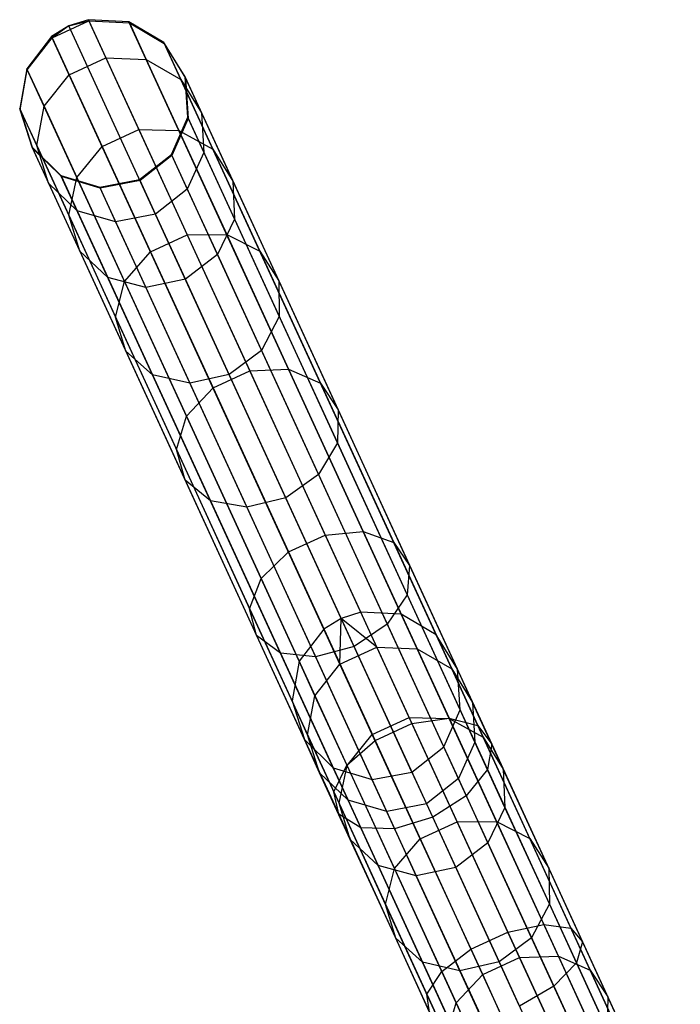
# Model space of a CAD drawing. Extents: x -91 to 91, y -91 to 262.
# Tile 349 of 480: x -39 to -31, y 71 to 83. Entities that reach past the tile are written whole.
import ezdxf

# ---------------------------------------------------------------- set-up
doc = ezdxf.new("R2010")
doc.units = 0
doc.header["$LTSCALE"] = 25.4
doc.layers.get('0').update_dxf_attribs({"linetype": 'CONTINUOUS'})

# ---------------------------------------------------------------- blocks, each defined once
blk = doc.blocks.new('ETE0_STL_1')
at = {"color": 0}
for p, q in [((-38.243, 82.631, 188.346), (-37.808, 82.831, 188.346)), ((-38.243, 82.631, 188.346), (-37.808, 82.831, 188.346)), ((-37.814, 82.844, 191.47), (-38.044, 82.771, 191.473)), ((-37.814, 82.844, 191.47), (-38.044, 82.771, 191.473)), ((-38.044, 82.771, 191.473), (-37.808, 82.831, 188.346)), ((-38.044, 82.771, 191.473), (-37.808, 82.831, 188.346)), ((-34.603, 75.854, 301.47), (-37.814, 82.844, 191.47)), ((-37.336, 82.819, 191.455), (-37.814, 82.844, 191.47)), ((-34.603, 75.854, 301.47), (-37.814, 82.844, 191.47)), ((-37.814, 82.844, 191.47), (-37.808, 82.831, 188.346)), ((-37.814, 82.844, 191.47), (-37.808, 82.831, 188.346)), ((-37.336, 82.819, 191.455), (-37.814, 82.844, 191.47)), ((-37.808, 82.831, 188.346), (-37.608, 82.395, 185.258)), ((-37.808, 82.831, 188.346), (-37.608, 82.395, 185.258)), ((-37.808, 82.831, 188.346), (-37.33, 82.806, 188.363)), ((-37.808, 82.831, 188.346), (-37.33, 82.806, 188.363)), ((-38.044, 82.771, 191.473), (-38.249, 82.644, 191.47)), ((-38.044, 82.771, 191.473), (-38.249, 82.644, 191.47)), ((-38.044, 82.771, 191.473), (-38.243, 82.631, 188.346)), ((-38.044, 82.771, 191.473), (-38.243, 82.631, 188.346)), ((-34.832, 75.781, 301.473), (-38.044, 82.771, 191.473)), ((-34.832, 75.781, 301.473), (-38.044, 82.771, 191.473)), ((-34.125, 75.83, 301.455), (-37.336, 82.819, 191.455)), ((-36.925, 82.576, 191.427), (-37.336, 82.819, 191.455)), ((-34.125, 75.83, 301.455), (-37.336, 82.819, 191.455)), ((-37.336, 82.819, 191.455), (-37.33, 82.806, 188.363)), ((-37.336, 82.819, 191.455), (-37.33, 82.806, 188.363)), ((-36.925, 82.576, 191.427), (-37.336, 82.819, 191.455)), ((-37.33, 82.806, 188.363), (-37.132, 82.375, 185.308)), ((-37.33, 82.806, 188.363), (-37.132, 82.375, 185.308)), ((-37.33, 82.806, 188.363), (-36.919, 82.563, 188.395)), ((-37.33, 82.806, 188.363), (-36.919, 82.563, 188.395)), ((-38.249, 82.644, 191.47), (-38.541, 82.266, 191.455)), ((-38.249, 82.644, 191.47), (-38.541, 82.266, 191.455)), ((-38.535, 82.252, 188.363), (-38.243, 82.631, 188.346)), ((-38.535, 82.252, 188.363), (-38.243, 82.631, 188.346)), ((-35.038, 75.655, 301.47), (-38.249, 82.644, 191.47)), ((-35.038, 75.655, 301.47), (-38.249, 82.644, 191.47)), ((-38.249, 82.644, 191.47), (-38.243, 82.631, 188.346)), ((-38.249, 82.644, 191.47), (-38.243, 82.631, 188.346)), ((-38.243, 82.631, 188.346), (-38.043, 82.195, 185.258)), ((-38.243, 82.631, 188.346), (-38.043, 82.195, 185.258)), ((-33.714, 75.586, 301.427), (-36.925, 82.576, 191.427)), ((-36.675, 82.169, 191.394), (-36.925, 82.576, 191.427)), ((-33.714, 75.586, 301.427), (-36.925, 82.576, 191.427)), ((-36.925, 82.576, 191.427), (-36.919, 82.563, 188.395)), ((-36.925, 82.576, 191.427), (-36.919, 82.563, 188.395)), ((-36.675, 82.169, 191.394), (-36.925, 82.576, 191.427)), ((-36.919, 82.563, 188.395), (-36.725, 82.14, 185.397)), ((-36.919, 82.563, 188.395), (-36.725, 82.14, 185.397)), ((-36.919, 82.563, 188.395), (-36.669, 82.156, 188.432)), ((-36.919, 82.563, 188.395), (-36.669, 82.156, 188.432)), ((-38.043, 82.195, 185.258), (-37.608, 82.395, 185.258)), ((-38.043, 82.195, 185.258), (-37.608, 82.395, 185.258)), ((-37.608, 82.395, 185.258), (-37.218, 81.548, 182.275)), ((-37.608, 82.395, 185.258), (-37.218, 81.548, 182.275)), ((-37.608, 82.395, 185.258), (-37.132, 82.375, 185.308)), ((-37.608, 82.395, 185.258), (-37.132, 82.375, 185.308)), ((-37.132, 82.375, 185.308), (-36.747, 81.537, 182.357)), ((-37.132, 82.375, 185.308), (-36.747, 81.537, 182.357)), ((-37.132, 82.375, 185.308), (-36.725, 82.14, 185.397)), ((-37.132, 82.375, 185.308), (-36.725, 82.14, 185.397)), ((-38.541, 82.266, 191.455), (-38.624, 81.795, 191.427)), ((-38.541, 82.266, 191.455), (-38.624, 81.795, 191.427)), ((-38.618, 81.782, 188.395), (-38.535, 82.252, 188.363)), ((-38.618, 81.782, 188.395), (-38.535, 82.252, 188.363)), ((-35.33, 75.276, 301.455), (-38.541, 82.266, 191.455)), ((-35.33, 75.276, 301.455), (-38.541, 82.266, 191.455)), ((-38.541, 82.266, 191.455), (-38.535, 82.252, 188.363)), ((-38.541, 82.266, 191.455), (-38.535, 82.252, 188.363)), ((-38.535, 82.252, 188.363), (-38.337, 81.822, 185.308)), ((-38.535, 82.252, 188.363), (-38.337, 81.822, 185.308)), ((-38.337, 81.822, 185.308), (-38.043, 82.195, 185.258)), ((-38.337, 81.822, 185.308), (-38.043, 82.195, 185.258)), ((-38.043, 82.195, 185.258), (-37.653, 81.348, 182.275)), ((-38.043, 82.195, 185.258), (-37.653, 81.348, 182.275)), ((-36.725, 82.14, 185.397), (-36.347, 81.318, 182.503)), ((-36.725, 82.14, 185.397), (-36.347, 81.318, 182.503)), ((-36.725, 82.14, 185.397), (-36.479, 81.744, 185.505)), ((-36.725, 82.14, 185.397), (-36.479, 81.744, 185.505)), ((-33.464, 75.18, 301.394), (-36.675, 82.169, 191.394)), ((-36.643, 81.693, 191.363), (-36.675, 82.169, 191.394)), ((-33.464, 75.18, 301.394), (-36.675, 82.169, 191.394)), ((-36.675, 82.169, 191.394), (-36.669, 82.156, 188.432)), ((-36.675, 82.169, 191.394), (-36.669, 82.156, 188.432)), ((-36.643, 81.693, 191.363), (-36.675, 82.169, 191.394)), ((-36.669, 82.156, 188.432), (-36.479, 81.744, 185.505)), ((-36.669, 82.156, 188.432), (-36.479, 81.744, 185.505)), ((-36.669, 82.156, 188.432), (-36.637, 81.68, 188.468)), ((-36.669, 82.156, 188.432), (-36.637, 81.68, 188.468)), ((-35.413, 74.806, 301.427), (-38.624, 81.795, 191.427)), ((-38.624, 81.795, 191.427), (-38.479, 81.34, 191.394)), ((-35.413, 74.806, 301.427), (-38.624, 81.795, 191.427)), ((-38.624, 81.795, 191.427), (-38.479, 81.34, 191.394)), ((-38.624, 81.795, 191.427), (-38.618, 81.782, 188.395)), ((-38.624, 81.795, 191.427), (-38.618, 81.782, 188.395)), ((-38.473, 81.328, 188.432), (-38.618, 81.782, 188.395)), ((-38.618, 81.782, 188.395), (-38.424, 81.36, 185.397)), ((-38.618, 81.782, 188.395), (-38.424, 81.36, 185.397)), ((-38.473, 81.328, 188.432), (-38.618, 81.782, 188.395)), ((-38.424, 81.36, 185.397), (-38.337, 81.822, 185.308)), ((-38.424, 81.36, 185.397), (-38.337, 81.822, 185.308)), ((-38.337, 81.822, 185.308), (-37.952, 80.983, 182.357)), ((-38.337, 81.822, 185.308), (-37.952, 80.983, 182.357)), ((-36.836, 81.255, 191.341), (-36.643, 81.693, 191.363)), ((-36.836, 81.255, 191.341), (-36.643, 81.693, 191.363)), ((-36.637, 81.68, 188.468), (-36.83, 81.243, 188.493)), ((-36.637, 81.68, 188.468), (-36.83, 81.243, 188.493)), ((-33.431, 74.703, 301.363), (-36.643, 81.693, 191.363)), ((-33.431, 74.703, 301.363), (-36.643, 81.693, 191.363)), ((-36.643, 81.693, 191.363), (-36.637, 81.68, 188.468)), ((-36.643, 81.693, 191.363), (-36.637, 81.68, 188.468)), ((-36.637, 81.68, 188.468), (-36.452, 81.277, 185.606)), ((-36.637, 81.68, 188.468), (-36.452, 81.277, 185.606)), ((-36.479, 81.744, 185.505), (-36.11, 80.94, 182.678)), ((-36.479, 81.744, 185.505), (-36.11, 80.94, 182.678)), ((-36.479, 81.744, 185.505), (-36.452, 81.277, 185.606)), ((-36.479, 81.744, 185.505), (-36.452, 81.277, 185.606)), ((-37.653, 81.348, 182.275), (-37.218, 81.548, 182.275)), ((-37.653, 81.348, 182.275), (-37.218, 81.548, 182.275)), ((-37.218, 81.548, 182.275), (-36.648, 80.307, 179.465)), ((-37.218, 81.548, 182.275), (-36.648, 80.307, 179.465)), ((-37.218, 81.548, 182.275), (-36.747, 81.537, 182.357)), ((-37.218, 81.548, 182.275), (-36.747, 81.537, 182.357)), ((-36.747, 81.537, 182.357), (-36.183, 80.309, 179.576)), ((-36.747, 81.537, 182.357), (-36.183, 80.309, 179.576)), ((-36.747, 81.537, 182.357), (-36.347, 81.318, 182.503)), ((-36.747, 81.537, 182.357), (-36.347, 81.318, 182.503)), ((-35.268, 74.351, 301.394), (-38.479, 81.34, 191.394)), ((-38.479, 81.34, 191.394), (-38.138, 81.006, 191.363)), ((-35.268, 74.351, 301.394), (-38.479, 81.34, 191.394)), ((-38.479, 81.34, 191.394), (-38.138, 81.006, 191.363)), ((-38.479, 81.34, 191.394), (-38.473, 81.328, 188.432)), ((-38.479, 81.34, 191.394), (-38.473, 81.328, 188.432)), ((-38.133, 80.993, 188.468), (-38.473, 81.328, 188.432)), ((-38.473, 81.328, 188.432), (-38.283, 80.915, 185.505)), ((-38.473, 81.328, 188.432), (-38.283, 80.915, 185.505)), ((-38.133, 80.993, 188.468), (-38.473, 81.328, 188.432)), ((-38.283, 80.915, 185.505), (-38.424, 81.36, 185.397)), ((-38.424, 81.36, 185.397), (-38.046, 80.537, 182.503)), ((-38.424, 81.36, 185.397), (-38.046, 80.537, 182.503)), ((-38.283, 80.915, 185.505), (-38.424, 81.36, 185.397)), ((-37.952, 80.983, 182.357), (-37.653, 81.348, 182.275)), ((-37.952, 80.983, 182.357), (-37.653, 81.348, 182.275)), ((-37.653, 81.348, 182.275), (-37.083, 80.107, 179.465)), ((-37.653, 81.348, 182.275), (-37.083, 80.107, 179.465)), ((-36.347, 81.318, 182.503), (-35.794, 80.113, 179.774)), ((-36.347, 81.318, 182.503), (-35.794, 80.113, 179.774)), ((-36.347, 81.318, 182.503), (-36.11, 80.94, 182.678)), ((-36.347, 81.318, 182.503), (-36.11, 80.94, 182.678)), ((-37.211, 80.958, 191.333), (-36.836, 81.255, 191.341)), ((-37.211, 80.958, 191.333), (-36.836, 81.255, 191.341)), ((-36.83, 81.243, 188.493), (-37.205, 80.945, 188.502)), ((-36.83, 81.243, 188.493), (-37.205, 80.945, 188.502)), ((-33.625, 74.266, 301.341), (-36.836, 81.255, 191.341)), ((-33.625, 74.266, 301.341), (-36.836, 81.255, 191.341)), ((-36.836, 81.255, 191.341), (-36.83, 81.243, 188.493)), ((-36.836, 81.255, 191.341), (-36.83, 81.243, 188.493)), ((-36.83, 81.243, 188.493), (-36.648, 80.846, 185.678)), ((-36.83, 81.243, 188.493), (-36.648, 80.846, 185.678)), ((-36.452, 81.277, 185.606), (-36.648, 80.846, 185.678)), ((-36.452, 81.277, 185.606), (-36.648, 80.846, 185.678)), ((-36.452, 81.277, 185.606), (-36.091, 80.492, 182.843)), ((-36.452, 81.277, 185.606), (-36.091, 80.492, 182.843)), ((-34.927, 74.016, 301.363), (-38.138, 81.006, 191.363)), ((-38.138, 81.006, 191.363), (-37.681, 80.867, 191.341)), ((-34.927, 74.016, 301.363), (-38.138, 81.006, 191.363)), ((-38.138, 81.006, 191.363), (-37.681, 80.867, 191.341)), ((-38.138, 81.006, 191.363), (-38.133, 80.993, 188.468)), ((-38.138, 81.006, 191.363), (-38.133, 80.993, 188.468)), ((-37.675, 80.855, 188.493), (-38.133, 80.993, 188.468)), ((-38.133, 80.993, 188.468), (-37.947, 80.59, 185.606)), ((-38.133, 80.993, 188.468), (-37.947, 80.59, 185.606)), ((-37.675, 80.855, 188.493), (-38.133, 80.993, 188.468)), ((-38.046, 80.537, 182.503), (-37.952, 80.983, 182.357)), ((-38.046, 80.537, 182.503), (-37.952, 80.983, 182.357)), ((-37.952, 80.983, 182.357), (-37.388, 79.756, 179.576)), ((-37.952, 80.983, 182.357), (-37.388, 79.756, 179.576)), ((-37.947, 80.59, 185.606), (-38.283, 80.915, 185.505)), ((-38.283, 80.915, 185.505), (-37.914, 80.112, 182.678)), ((-38.283, 80.915, 185.505), (-37.914, 80.112, 182.678)), ((-37.947, 80.59, 185.606), (-38.283, 80.915, 185.505)), ((-37.681, 80.867, 191.341), (-37.211, 80.958, 191.333)), ((-37.681, 80.867, 191.341), (-37.211, 80.958, 191.333)), ((-34.469, 73.878, 301.341), (-37.681, 80.867, 191.341)), ((-34.469, 73.878, 301.341), (-37.681, 80.867, 191.341)), ((-37.681, 80.867, 191.341), (-37.675, 80.855, 188.493)), ((-37.681, 80.867, 191.341), (-37.675, 80.855, 188.493)), ((-37.205, 80.945, 188.502), (-37.675, 80.855, 188.493)), ((-37.205, 80.945, 188.502), (-37.675, 80.855, 188.493)), ((-37.675, 80.855, 188.493), (-37.493, 80.458, 185.678)), ((-37.675, 80.855, 188.493), (-37.493, 80.458, 185.678)), ((-33.999, 73.968, 301.333), (-37.211, 80.958, 191.333)), ((-33.999, 73.968, 301.333), (-37.211, 80.958, 191.333)), ((-37.211, 80.958, 191.333), (-37.205, 80.945, 188.502)), ((-37.211, 80.958, 191.333), (-37.205, 80.945, 188.502)), ((-37.024, 80.551, 185.704), (-37.205, 80.945, 188.502)), ((-37.024, 80.551, 185.704), (-37.205, 80.945, 188.502)), ((-36.11, 80.94, 182.678), (-35.57, 79.764, 180.013)), ((-36.11, 80.94, 182.678), (-35.57, 79.764, 180.013)), ((-36.11, 80.94, 182.678), (-36.091, 80.492, 182.843)), ((-36.11, 80.94, 182.678), (-36.091, 80.492, 182.843)), ((-36.648, 80.846, 185.678), (-37.024, 80.551, 185.704)), ((-36.648, 80.846, 185.678), (-37.024, 80.551, 185.704)), ((-36.648, 80.846, 185.678), (-36.293, 80.074, 182.96)), ((-36.648, 80.846, 185.678), (-36.293, 80.074, 182.96)), ((-37.914, 80.112, 182.678), (-38.046, 80.537, 182.503)), ((-38.046, 80.537, 182.503), (-37.493, 79.333, 179.774)), ((-38.046, 80.537, 182.503), (-37.493, 79.333, 179.774)), ((-37.914, 80.112, 182.678), (-38.046, 80.537, 182.503)), ((-37.493, 80.458, 185.678), (-37.947, 80.59, 185.606)), ((-37.947, 80.59, 185.606), (-37.587, 79.804, 182.843)), ((-37.947, 80.59, 185.606), (-37.587, 79.804, 182.843)), ((-37.493, 80.458, 185.678), (-37.947, 80.59, 185.606)), ((-37.024, 80.551, 185.704), (-37.493, 80.458, 185.678)), ((-37.024, 80.551, 185.704), (-37.493, 80.458, 185.678)), ((-36.671, 79.783, 183.002), (-37.024, 80.551, 185.704)), ((-36.671, 79.783, 183.002), (-37.024, 80.551, 185.704)), ((-37.493, 80.458, 185.678), (-37.138, 79.686, 182.96)), ((-37.493, 80.458, 185.678), (-37.138, 79.686, 182.96)), ((-36.091, 80.492, 182.843), (-36.293, 80.074, 182.96)), ((-36.091, 80.492, 182.843), (-36.293, 80.074, 182.96)), ((-36.091, 80.492, 182.843), (-35.563, 79.342, 180.238)), ((-36.091, 80.492, 182.843), (-35.563, 79.342, 180.238)), ((-37.083, 80.107, 179.465), (-36.648, 80.307, 179.465)), ((-37.083, 80.107, 179.465), (-36.648, 80.307, 179.465)), ((-36.648, 80.307, 179.465), (-36.183, 80.309, 179.576)), ((-36.648, 80.307, 179.465), (-36.183, 80.309, 179.576)), ((-36.648, 80.307, 179.465), (-35.91, 78.701, 176.888)), ((-36.648, 80.307, 179.465), (-35.91, 78.701, 176.888)), ((-36.183, 80.309, 179.576), (-35.453, 78.72, 177.027)), ((-36.183, 80.309, 179.576), (-35.453, 78.72, 177.027)), ((-36.183, 80.309, 179.576), (-35.794, 80.113, 179.774)), ((-36.183, 80.309, 179.576), (-35.794, 80.113, 179.774)), ((-37.587, 79.804, 182.843), (-37.914, 80.112, 182.678)), ((-37.914, 80.112, 182.678), (-37.374, 78.935, 180.013)), ((-37.914, 80.112, 182.678), (-37.374, 78.935, 180.013)), ((-37.587, 79.804, 182.843), (-37.914, 80.112, 182.678)), ((-37.388, 79.756, 179.576), (-37.083, 80.107, 179.465)), ((-37.388, 79.756, 179.576), (-37.083, 80.107, 179.465)), ((-37.083, 80.107, 179.465), (-36.345, 78.501, 176.888)), ((-37.083, 80.107, 179.465), (-36.345, 78.501, 176.888)), ((-36.293, 80.074, 182.96), (-36.671, 79.783, 183.002)), ((-36.293, 80.074, 182.96), (-36.671, 79.783, 183.002)), ((-36.293, 80.074, 182.96), (-35.774, 78.943, 180.398)), ((-36.293, 80.074, 182.96), (-35.774, 78.943, 180.398)), ((-35.794, 80.113, 179.774), (-35.078, 78.554, 177.273)), ((-35.794, 80.113, 179.774), (-35.078, 78.554, 177.273)), ((-35.794, 80.113, 179.774), (-35.57, 79.764, 180.013)), ((-35.794, 80.113, 179.774), (-35.57, 79.764, 180.013)), ((-37.138, 79.686, 182.96), (-37.587, 79.804, 182.843)), ((-37.587, 79.804, 182.843), (-37.058, 78.655, 180.238)), ((-37.587, 79.804, 182.843), (-37.058, 78.655, 180.238)), ((-37.138, 79.686, 182.96), (-37.587, 79.804, 182.843)), ((-37.493, 79.333, 179.774), (-37.388, 79.756, 179.576)), ((-37.493, 79.333, 179.774), (-37.388, 79.756, 179.576)), ((-37.388, 79.756, 179.576), (-36.658, 78.166, 177.027)), ((-37.388, 79.756, 179.576), (-36.658, 78.166, 177.027)), ((-36.671, 79.783, 183.002), (-37.138, 79.686, 182.96)), ((-36.671, 79.783, 183.002), (-37.138, 79.686, 182.96)), ((-36.155, 78.659, 180.455), (-36.671, 79.783, 183.002)), ((-36.155, 78.659, 180.455), (-36.671, 79.783, 183.002)), ((-35.57, 79.764, 180.013), (-34.87, 78.241, 177.571)), ((-35.57, 79.764, 180.013), (-34.87, 78.241, 177.571)), ((-35.57, 79.764, 180.013), (-35.563, 79.342, 180.238)), ((-35.57, 79.764, 180.013), (-35.563, 79.342, 180.238)), ((-37.138, 79.686, 182.96), (-36.618, 78.555, 180.398)), ((-37.138, 79.686, 182.96), (-36.618, 78.555, 180.398)), ((-35.563, 79.342, 180.238), (-35.774, 78.943, 180.398)), ((-35.563, 79.342, 180.238), (-35.774, 78.943, 180.398)), ((-35.563, 79.342, 180.238), (-34.879, 77.853, 177.851)), ((-35.563, 79.342, 180.238), (-34.879, 77.853, 177.851)), ((-37.374, 78.935, 180.013), (-37.493, 79.333, 179.774)), ((-37.493, 79.333, 179.774), (-36.777, 77.774, 177.273)), ((-37.493, 79.333, 179.774), (-36.777, 77.774, 177.273)), ((-37.374, 78.935, 180.013), (-37.493, 79.333, 179.774)), ((-37.058, 78.655, 180.238), (-37.374, 78.935, 180.013)), ((-37.374, 78.935, 180.013), (-36.674, 77.413, 177.571)), ((-37.374, 78.935, 180.013), (-36.674, 77.413, 177.571)), ((-37.058, 78.655, 180.238), (-37.374, 78.935, 180.013)), ((-35.774, 78.943, 180.398), (-36.155, 78.659, 180.455)), ((-35.774, 78.943, 180.398), (-36.155, 78.659, 180.455)), ((-35.774, 78.943, 180.398), (-35.101, 77.479, 178.049)), ((-35.774, 78.943, 180.398), (-35.101, 77.479, 178.049)), ((-36.618, 78.555, 180.398), (-37.058, 78.655, 180.238)), ((-37.058, 78.655, 180.238), (-36.374, 77.166, 177.851)), ((-37.058, 78.655, 180.238), (-36.374, 77.166, 177.851)), ((-36.618, 78.555, 180.398), (-37.058, 78.655, 180.238)), ((-36.155, 78.659, 180.455), (-36.618, 78.555, 180.398)), ((-36.155, 78.659, 180.455), (-36.618, 78.555, 180.398)), ((-36.345, 78.501, 176.888), (-35.91, 78.701, 176.888)), ((-36.345, 78.501, 176.888), (-35.91, 78.701, 176.888)), ((-35.486, 77.204, 178.121), (-36.155, 78.659, 180.455)), ((-35.486, 77.204, 178.121), (-36.155, 78.659, 180.455)), ((-35.91, 78.701, 176.888), (-35.453, 78.72, 177.027)), ((-35.91, 78.701, 176.888), (-35.453, 78.72, 177.027)), ((-35.91, 78.701, 176.888), (-35.021, 76.764, 174.603)), ((-35.91, 78.701, 176.888), (-35.021, 76.764, 174.603)), ((-35.453, 78.72, 177.027), (-34.573, 76.804, 174.766)), ((-35.453, 78.72, 177.027), (-34.573, 76.804, 174.766)), ((-35.453, 78.72, 177.027), (-35.078, 78.554, 177.273)), ((-35.453, 78.72, 177.027), (-35.078, 78.554, 177.273)), ((-36.618, 78.555, 180.398), (-35.946, 77.091, 178.049)), ((-36.618, 78.555, 180.398), (-35.946, 77.091, 178.049)), ((-35.078, 78.554, 177.273), (-34.214, 76.675, 175.055)), ((-35.078, 78.554, 177.273), (-34.214, 76.675, 175.055)), ((-35.078, 78.554, 177.273), (-34.87, 78.241, 177.571)), ((-35.078, 78.554, 177.273), (-34.87, 78.241, 177.571)), ((-36.658, 78.166, 177.027), (-36.345, 78.501, 176.888)), ((-36.658, 78.166, 177.027), (-36.345, 78.501, 176.888)), ((-36.345, 78.501, 176.888), (-35.456, 76.564, 174.603)), ((-36.345, 78.501, 176.888), (-35.456, 76.564, 174.603)), ((-34.87, 78.241, 177.571), (-34.879, 77.853, 177.851)), ((-34.87, 78.241, 177.571), (-34.879, 77.853, 177.851)), ((-34.87, 78.241, 177.571), (-34.027, 76.406, 175.404)), ((-34.87, 78.241, 177.571), (-34.027, 76.406, 175.404)), ((-36.777, 77.774, 177.273), (-36.658, 78.166, 177.027)), ((-36.777, 77.774, 177.273), (-36.658, 78.166, 177.027)), ((-36.658, 78.166, 177.027), (-35.778, 76.25, 174.766)), ((-36.658, 78.166, 177.027), (-35.778, 76.25, 174.766)), ((-34.879, 77.853, 177.851), (-35.101, 77.479, 178.049)), ((-34.879, 77.853, 177.851), (-35.101, 77.479, 178.049)), ((-34.879, 77.853, 177.851), (-34.054, 76.059, 175.733)), ((-34.879, 77.853, 177.851), (-34.054, 76.059, 175.733)), ((-36.674, 77.413, 177.571), (-36.777, 77.774, 177.273)), ((-36.777, 77.774, 177.273), (-35.913, 75.894, 175.055)), ((-36.777, 77.774, 177.273), (-35.913, 75.894, 175.055)), ((-36.674, 77.413, 177.571), (-36.777, 77.774, 177.273)), ((-36.374, 77.166, 177.851), (-36.674, 77.413, 177.571)), ((-36.674, 77.413, 177.571), (-35.831, 75.577, 175.404)), ((-36.674, 77.413, 177.571), (-35.831, 75.577, 175.404)), ((-36.374, 77.166, 177.851), (-36.674, 77.413, 177.571)), ((-35.101, 77.479, 178.049), (-35.486, 77.204, 178.121)), ((-35.101, 77.479, 178.049), (-35.486, 77.204, 178.121)), ((-35.101, 77.479, 178.049), (-34.29, 75.714, 175.966)), ((-35.101, 77.479, 178.049), (-34.29, 75.714, 175.966)), ((-35.946, 77.091, 178.049), (-36.374, 77.166, 177.851)), ((-36.374, 77.166, 177.851), (-35.55, 75.372, 175.733)), ((-36.374, 77.166, 177.851), (-35.55, 75.372, 175.733)), ((-35.946, 77.091, 178.049), (-36.374, 77.166, 177.851)), ((-35.486, 77.204, 178.121), (-35.946, 77.091, 178.049)), ((-35.486, 77.204, 178.121), (-35.946, 77.091, 178.049)), ((-34.68, 75.449, 176.05), (-35.486, 77.204, 178.121)), ((-34.68, 75.449, 176.05), (-35.486, 77.204, 178.121)), ((-35.946, 77.091, 178.049), (-35.135, 75.326, 175.966)), ((-35.946, 77.091, 178.049), (-35.135, 75.326, 175.966)), ((-35.021, 76.764, 174.603), (-34.573, 76.804, 174.766)), ((-35.021, 76.764, 174.603), (-34.573, 76.804, 174.766)), ((-34.573, 76.804, 174.766), (-33.562, 74.604, 172.843)), ((-34.573, 76.804, 174.766), (-33.562, 74.604, 172.843)), ((-34.573, 76.804, 174.766), (-34.214, 76.675, 175.055)), ((-34.573, 76.804, 174.766), (-34.214, 76.675, 175.055)), ((-35.456, 76.564, 174.603), (-35.021, 76.764, 174.603)), ((-35.456, 76.564, 174.603), (-35.021, 76.764, 174.603)), ((-35.021, 76.764, 174.603), (-33.999, 74.541, 172.659)), ((-35.021, 76.764, 174.603), (-33.999, 74.541, 172.659)), ((-34.214, 76.675, 175.055), (-33.222, 74.516, 173.169)), ((-34.214, 76.675, 175.055), (-33.222, 74.516, 173.169)), ((-34.214, 76.675, 175.055), (-34.027, 76.406, 175.404)), ((-34.214, 76.675, 175.055), (-34.027, 76.406, 175.404)), ((-35.778, 76.25, 174.766), (-35.456, 76.564, 174.603)), ((-35.778, 76.25, 174.766), (-35.456, 76.564, 174.603)), ((-35.456, 76.564, 174.603), (-34.434, 74.341, 172.659)), ((-35.456, 76.564, 174.603), (-34.434, 74.341, 172.659)), ((-34.027, 76.406, 175.404), (-34.054, 76.059, 175.733)), ((-34.027, 76.406, 175.404), (-34.054, 76.059, 175.733)), ((-34.027, 76.406, 175.404), (-33.059, 74.298, 173.562)), ((-34.027, 76.406, 175.404), (-33.059, 74.298, 173.562)), ((-35.913, 75.894, 175.055), (-35.778, 76.25, 174.766)), ((-35.913, 75.894, 175.055), (-35.778, 76.25, 174.766)), ((-35.778, 76.25, 174.766), (-34.767, 74.05, 172.843)), ((-35.778, 76.25, 174.766), (-34.767, 74.05, 172.843)), ((-34.054, 76.059, 175.733), (-34.29, 75.714, 175.966)), ((-34.054, 76.059, 175.733), (-34.29, 75.714, 175.966)), ((-34.054, 76.059, 175.733), (-33.108, 73.998, 173.932)), ((-34.054, 76.059, 175.733), (-33.108, 73.998, 173.932)), ((-35.831, 75.577, 175.404), (-35.913, 75.894, 175.055)), ((-35.913, 75.894, 175.055), (-34.922, 73.736, 173.169)), ((-35.913, 75.894, 175.055), (-34.922, 73.736, 173.169)), ((-35.831, 75.577, 175.404), (-35.913, 75.894, 175.055)), ((-34.832, 75.781, 301.473), (-35.038, 75.655, 301.47)), ((-34.832, 75.781, 301.473), (-35.038, 75.655, 301.47)), ((-34.848, 75.242, 304.582), (-34.832, 75.781, 301.473)), ((-34.848, 75.242, 304.582), (-34.832, 75.781, 301.473)), ((-34.603, 75.854, 301.47), (-34.832, 75.781, 301.473)), ((-34.603, 75.854, 301.47), (-34.832, 75.781, 301.473)), ((-34.413, 75.442, 304.582), (-34.832, 75.781, 301.473)), ((-34.413, 75.442, 304.582), (-34.832, 75.781, 301.473)), ((-34.413, 75.442, 304.582), (-34.603, 75.854, 301.47)), ((-34.413, 75.442, 304.582), (-34.603, 75.854, 301.47)), ((-34.125, 75.83, 301.455), (-34.603, 75.854, 301.47)), ((-34.125, 75.83, 301.455), (-34.603, 75.854, 301.47)), ((-33.938, 75.422, 304.534), (-34.125, 75.83, 301.455)), ((-33.938, 75.422, 304.534), (-34.125, 75.83, 301.455)), ((-33.714, 75.586, 301.427), (-34.125, 75.83, 301.455)), ((-33.714, 75.586, 301.427), (-34.125, 75.83, 301.455)), ((-35.038, 75.655, 301.47), (-35.33, 75.276, 301.455)), ((-35.038, 75.655, 301.47), (-35.33, 75.276, 301.455)), ((-34.848, 75.242, 304.582), (-35.038, 75.655, 301.47)), ((-34.848, 75.242, 304.582), (-35.038, 75.655, 301.47)), ((-34.29, 75.714, 175.966), (-34.68, 75.449, 176.05)), ((-34.29, 75.714, 175.966), (-34.68, 75.449, 176.05)), ((-34.29, 75.714, 175.966), (-33.359, 73.687, 174.195)), ((-34.29, 75.714, 175.966), (-33.359, 73.687, 174.195)), ((-35.55, 75.372, 175.733), (-35.831, 75.577, 175.404)), ((-35.831, 75.577, 175.404), (-34.863, 73.469, 173.562)), ((-35.831, 75.577, 175.404), (-34.863, 73.469, 173.562)), ((-35.55, 75.372, 175.733), (-35.831, 75.577, 175.404)), ((-33.53, 75.186, 304.448), (-33.714, 75.586, 301.427)), ((-33.53, 75.186, 304.448), (-33.714, 75.586, 301.427)), ((-33.464, 75.18, 301.394), (-33.714, 75.586, 301.427)), ((-33.464, 75.18, 301.394), (-33.714, 75.586, 301.427)), ((-34.68, 75.449, 176.05), (-35.135, 75.326, 175.966)), ((-34.68, 75.449, 176.05), (-35.135, 75.326, 175.966)), ((-34.848, 75.242, 304.582), (-34.413, 75.442, 304.582)), ((-34.848, 75.242, 304.582), (-34.413, 75.442, 304.582)), ((-33.754, 73.434, 174.29), (-34.68, 75.449, 176.05)), ((-33.754, 73.434, 174.29), (-34.68, 75.449, 176.05)), ((-34.413, 75.442, 304.582), (-33.938, 75.422, 304.534)), ((-34.032, 74.611, 307.591), (-34.413, 75.442, 304.582)), ((-34.032, 74.611, 307.591), (-34.413, 75.442, 304.582)), ((-34.413, 75.442, 304.582), (-33.938, 75.422, 304.534)), ((-33.938, 75.422, 304.534), (-33.53, 75.186, 304.448)), ((-33.56, 74.6, 307.511), (-33.938, 75.422, 304.534)), ((-33.56, 74.6, 307.511), (-33.938, 75.422, 304.534)), ((-33.938, 75.422, 304.534), (-33.53, 75.186, 304.448)), ((-35.135, 75.326, 175.966), (-35.55, 75.372, 175.733)), ((-35.55, 75.372, 175.733), (-34.603, 73.311, 173.932)), ((-35.55, 75.372, 175.733), (-34.603, 73.311, 173.932)), ((-35.135, 75.326, 175.966), (-35.55, 75.372, 175.733)), ((-35.33, 75.276, 301.455), (-35.413, 74.806, 301.427)), ((-35.33, 75.276, 301.455), (-35.413, 74.806, 301.427)), ((-35.143, 74.868, 304.534), (-35.33, 75.276, 301.455)), ((-35.143, 74.868, 304.534), (-35.33, 75.276, 301.455)), ((-35.135, 75.326, 175.966), (-34.203, 73.299, 174.195)), ((-35.135, 75.326, 175.966), (-34.203, 73.299, 174.195)), ((-35.143, 74.868, 304.534), (-34.848, 75.242, 304.582)), ((-35.143, 74.868, 304.534), (-34.848, 75.242, 304.582)), ((-34.467, 74.411, 307.591), (-34.848, 75.242, 304.582)), ((-34.467, 74.411, 307.591), (-34.848, 75.242, 304.582)), ((-33.53, 75.186, 304.448), (-33.284, 74.789, 304.344)), ((-33.16, 74.38, 307.368), (-33.53, 75.186, 304.448)), ((-33.16, 74.38, 307.368), (-33.53, 75.186, 304.448)), ((-33.53, 75.186, 304.448), (-33.284, 74.789, 304.344)), ((-33.284, 74.789, 304.344), (-33.464, 75.18, 301.394)), ((-33.284, 74.789, 304.344), (-33.464, 75.18, 301.394)), ((-33.431, 74.703, 301.363), (-33.464, 75.18, 301.394)), ((-33.431, 74.703, 301.363), (-33.464, 75.18, 301.394)), ((-35.229, 74.405, 304.448), (-35.143, 74.868, 304.534)), ((-35.229, 74.405, 304.448), (-35.143, 74.868, 304.534)), ((-34.765, 74.046, 307.511), (-35.143, 74.868, 304.534)), ((-34.765, 74.046, 307.511), (-35.143, 74.868, 304.534)), ((-35.229, 74.405, 304.448), (-35.413, 74.806, 301.427)), ((-35.413, 74.806, 301.427), (-35.268, 74.351, 301.394)), ((-35.229, 74.405, 304.448), (-35.413, 74.806, 301.427)), ((-35.413, 74.806, 301.427), (-35.268, 74.351, 301.394)), ((-33.625, 74.266, 301.341), (-33.431, 74.703, 301.363)), ((-33.625, 74.266, 301.341), (-33.431, 74.703, 301.363)), ((-33.256, 74.321, 304.247), (-33.431, 74.703, 301.363)), ((-33.256, 74.321, 304.247), (-33.431, 74.703, 301.363)), ((-33.284, 74.789, 304.344), (-33.256, 74.321, 304.247)), ((-32.922, 74.001, 307.197), (-33.284, 74.789, 304.344)), ((-32.922, 74.001, 307.197), (-33.284, 74.789, 304.344)), ((-33.284, 74.789, 304.344), (-33.256, 74.321, 304.247)), ((-34.467, 74.411, 307.591), (-34.032, 74.611, 307.591)), ((-34.467, 74.411, 307.591), (-34.032, 74.611, 307.591)), ((-34.032, 74.611, 307.591), (-33.56, 74.6, 307.511)), ((-33.466, 73.381, 310.43), (-34.032, 74.611, 307.591)), ((-33.466, 73.381, 310.43), (-34.032, 74.611, 307.591)), ((-34.032, 74.611, 307.591), (-33.56, 74.6, 307.511)), ((-33.999, 74.541, 172.659), (-33.562, 74.604, 172.843)), ((-33.999, 74.541, 172.659), (-33.562, 74.604, 172.843)), ((-33.562, 74.604, 172.843), (-32.443, 72.169, 171.302)), ((-33.562, 74.604, 172.843), (-32.443, 72.169, 171.302)), ((-33.562, 74.604, 172.843), (-33.222, 74.516, 173.169)), ((-33.562, 74.604, 172.843), (-33.222, 74.516, 173.169)), ((-33.56, 74.6, 307.511), (-33.16, 74.38, 307.368)), ((-33.001, 73.383, 310.319), (-33.56, 74.6, 307.511)), ((-33.001, 73.383, 310.319), (-33.56, 74.6, 307.511)), ((-33.56, 74.6, 307.511), (-33.16, 74.38, 307.368)), ((-34.434, 74.341, 172.659), (-33.999, 74.541, 172.659)), ((-34.434, 74.341, 172.659), (-33.999, 74.541, 172.659)), ((-33.999, 74.541, 172.659), (-32.868, 72.079, 171.101)), ((-33.999, 74.541, 172.659), (-32.868, 72.079, 171.101)), ((-33.222, 74.516, 173.169), (-32.125, 72.127, 171.657)), ((-33.222, 74.516, 173.169), (-32.125, 72.127, 171.657)), ((-33.222, 74.516, 173.169), (-33.059, 74.298, 173.562)), ((-33.222, 74.516, 173.169), (-33.059, 74.298, 173.562)), ((-35.088, 73.96, 304.344), (-35.268, 74.351, 301.394)), ((-35.268, 74.351, 301.394), (-34.927, 74.016, 301.363)), ((-35.088, 73.96, 304.344), (-35.268, 74.351, 301.394)), ((-35.268, 74.351, 301.394), (-34.927, 74.016, 301.363)), ((-35.088, 73.96, 304.344), (-35.229, 74.405, 304.448)), ((-34.859, 73.599, 307.368), (-35.229, 74.405, 304.448)), ((-35.088, 73.96, 304.344), (-35.229, 74.405, 304.448)), ((-34.859, 73.599, 307.368), (-35.229, 74.405, 304.448)), ((-34.765, 74.046, 307.511), (-34.467, 74.411, 307.591)), ((-34.765, 74.046, 307.511), (-34.467, 74.411, 307.591)), ((-33.901, 73.181, 310.43), (-34.467, 74.411, 307.591)), ((-33.901, 73.181, 310.43), (-34.467, 74.411, 307.591)), ((-33.16, 74.38, 307.368), (-32.922, 74.001, 307.197)), ((-32.611, 73.185, 310.123), (-33.16, 74.38, 307.368)), ((-32.611, 73.185, 310.123), (-33.16, 74.38, 307.368)), ((-33.16, 74.38, 307.368), (-32.922, 74.001, 307.197)), ((-34.767, 74.05, 172.843), (-34.434, 74.341, 172.659)), ((-34.767, 74.05, 172.843), (-34.434, 74.341, 172.659)), ((-34.434, 74.341, 172.659), (-33.303, 71.879, 171.101)), ((-34.434, 74.341, 172.659), (-33.303, 71.879, 171.101)), ((-33.999, 73.968, 301.333), (-33.625, 74.266, 301.341)), ((-33.999, 73.968, 301.333), (-33.625, 74.266, 301.341)), ((-33.452, 73.89, 304.177), (-33.625, 74.266, 301.341)), ((-33.452, 73.89, 304.177), (-33.625, 74.266, 301.341)), ((-33.256, 74.321, 304.247), (-33.452, 73.89, 304.177)), ((-33.256, 74.321, 304.247), (-33.452, 73.89, 304.177)), ((-32.902, 73.551, 307.035), (-33.256, 74.321, 304.247)), ((-32.902, 73.551, 307.035), (-33.256, 74.321, 304.247)), ((-33.059, 74.298, 173.562), (-33.108, 73.998, 173.932)), ((-33.059, 74.298, 173.562), (-33.108, 73.998, 173.932)), ((-33.059, 74.298, 173.562), (-31.987, 71.965, 172.085)), ((-33.059, 74.298, 173.562), (-31.987, 71.965, 172.085)), ((-34.752, 73.634, 304.247), (-34.927, 74.016, 301.363)), ((-34.927, 74.016, 301.363), (-34.469, 73.878, 301.341)), ((-34.752, 73.634, 304.247), (-34.927, 74.016, 301.363)), ((-34.927, 74.016, 301.363), (-34.469, 73.878, 301.341)), ((-34.922, 73.736, 173.169), (-34.767, 74.05, 172.843)), ((-34.922, 73.736, 173.169), (-34.767, 74.05, 172.843)), ((-34.859, 73.599, 307.368), (-34.765, 74.046, 307.511)), ((-34.859, 73.599, 307.368), (-34.765, 74.046, 307.511)), ((-34.767, 74.05, 172.843), (-33.648, 71.615, 171.302)), ((-34.767, 74.05, 172.843), (-33.648, 71.615, 171.302)), ((-34.206, 72.829, 310.319), (-34.765, 74.046, 307.511)), ((-34.206, 72.829, 310.319), (-34.765, 74.046, 307.511)), ((-33.108, 73.998, 173.932), (-33.359, 73.687, 174.195)), ((-33.108, 73.998, 173.932), (-33.359, 73.687, 174.195)), ((-33.108, 73.998, 173.932), (-32.06, 71.718, 172.489)), ((-33.108, 73.998, 173.932), (-32.06, 71.718, 172.489)), ((-32.922, 74.001, 307.197), (-32.902, 73.551, 307.035)), ((-32.386, 72.835, 309.887), (-32.922, 74.001, 307.197)), ((-32.386, 72.835, 309.887), (-32.922, 74.001, 307.197)), ((-32.922, 74.001, 307.197), (-32.902, 73.551, 307.035)), ((-34.752, 73.634, 304.247), (-35.088, 73.96, 304.344)), ((-34.726, 73.172, 307.197), (-35.088, 73.96, 304.344)), ((-34.752, 73.634, 304.247), (-35.088, 73.96, 304.344)), ((-34.726, 73.172, 307.197), (-35.088, 73.96, 304.344)), ((-34.469, 73.878, 301.341), (-33.999, 73.968, 301.333)), ((-34.469, 73.878, 301.341), (-33.999, 73.968, 301.333)), ((-33.999, 73.968, 301.333), (-33.828, 73.594, 304.152)), ((-33.999, 73.968, 301.333), (-33.828, 73.594, 304.152)), ((-33.452, 73.89, 304.177), (-33.828, 73.594, 304.152)), ((-33.452, 73.89, 304.177), (-33.828, 73.594, 304.152)), ((-33.104, 73.133, 306.92), (-33.452, 73.89, 304.177)), ((-33.104, 73.133, 306.92), (-33.452, 73.89, 304.177)), ((-34.297, 73.502, 304.177), (-34.469, 73.878, 301.341)), ((-34.297, 73.502, 304.177), (-34.469, 73.878, 301.341)), ((-34.863, 73.469, 173.562), (-34.922, 73.736, 173.169)), ((-34.922, 73.736, 173.169), (-33.824, 71.347, 171.657)), ((-34.922, 73.736, 173.169), (-33.824, 71.347, 171.657)), ((-34.863, 73.469, 173.562), (-34.922, 73.736, 173.169)), ((-33.359, 73.687, 174.195), (-33.754, 73.434, 174.29)), ((-33.359, 73.687, 174.195), (-33.754, 73.434, 174.29)), ((-33.359, 73.687, 174.195), (-32.328, 71.443, 172.775)), ((-33.359, 73.687, 174.195), (-32.328, 71.443, 172.775)), ((-34.726, 73.172, 307.197), (-34.859, 73.599, 307.368)), ((-34.31, 72.405, 310.123), (-34.859, 73.599, 307.368)), ((-34.726, 73.172, 307.197), (-34.859, 73.599, 307.368)), ((-34.31, 72.405, 310.123), (-34.859, 73.599, 307.368)), ((-34.297, 73.502, 304.177), (-34.752, 73.634, 304.247)), ((-34.398, 72.864, 307.035), (-34.752, 73.634, 304.247)), ((-34.297, 73.502, 304.177), (-34.752, 73.634, 304.247)), ((-34.398, 72.864, 307.035), (-34.752, 73.634, 304.247)), ((-33.828, 73.594, 304.152), (-34.297, 73.502, 304.177)), ((-33.828, 73.594, 304.152), (-34.297, 73.502, 304.177)), ((-33.828, 73.594, 304.152), (-33.482, 72.842, 306.878)), ((-33.828, 73.594, 304.152), (-33.482, 72.842, 306.878)), ((-32.902, 73.551, 307.035), (-33.104, 73.133, 306.92)), ((-32.902, 73.551, 307.035), (-33.104, 73.133, 306.92)), ((-32.379, 72.411, 309.665), (-32.902, 73.551, 307.035)), ((-32.379, 72.411, 309.665), (-32.902, 73.551, 307.035)), ((-34.603, 73.311, 173.932), (-34.863, 73.469, 173.562)), ((-34.863, 73.469, 173.562), (-33.791, 71.136, 172.085)), ((-34.863, 73.469, 173.562), (-33.791, 71.136, 172.085)), ((-34.603, 73.311, 173.932), (-34.863, 73.469, 173.562)), ((-33.949, 72.745, 306.92), (-34.297, 73.502, 304.177)), ((-33.949, 72.745, 306.92), (-34.297, 73.502, 304.177)), ((-33.754, 73.434, 174.29), (-34.203, 73.299, 174.195)), ((-33.754, 73.434, 174.29), (-34.203, 73.299, 174.195)), ((-32.73, 71.204, 172.878), (-33.754, 73.434, 174.29)), ((-32.73, 71.204, 172.878), (-33.754, 73.434, 174.29)), ((-34.203, 73.299, 174.195), (-34.603, 73.311, 173.932)), ((-34.603, 73.311, 173.932), (-33.556, 71.031, 172.489)), ((-34.603, 73.311, 173.932), (-33.556, 71.031, 172.489)), ((-34.203, 73.299, 174.195), (-34.603, 73.311, 173.932)), ((-33.901, 73.181, 310.43), (-33.466, 73.381, 310.43)), ((-33.901, 73.181, 310.43), (-33.466, 73.381, 310.43)), ((-33.466, 73.381, 310.43), (-33.001, 73.383, 310.319)), ((-33.466, 73.381, 310.43), (-33.001, 73.383, 310.319)), ((-32.73, 71.779, 313.034), (-33.466, 73.381, 310.43)), ((-32.73, 71.779, 313.034), (-33.466, 73.381, 310.43)), ((-33.001, 73.383, 310.319), (-32.611, 73.185, 310.123)), ((-32.273, 71.797, 312.896), (-33.001, 73.383, 310.319)), ((-32.273, 71.797, 312.896), (-33.001, 73.383, 310.319)), ((-33.001, 73.383, 310.319), (-32.611, 73.185, 310.123)), ((-34.203, 73.299, 174.195), (-33.173, 71.055, 172.775)), ((-34.203, 73.299, 174.195), (-33.173, 71.055, 172.775)), ((-32.611, 73.185, 310.123), (-32.386, 72.835, 309.887)), ((-31.897, 71.63, 312.651), (-32.611, 73.185, 310.123)), ((-31.897, 71.63, 312.651), (-32.611, 73.185, 310.123)), ((-32.611, 73.185, 310.123), (-32.386, 72.835, 309.887)), ((-34.398, 72.864, 307.035), (-34.726, 73.172, 307.197)), ((-34.191, 72.006, 309.887), (-34.726, 73.172, 307.197)), ((-34.398, 72.864, 307.035), (-34.726, 73.172, 307.197)), ((-34.191, 72.006, 309.887), (-34.726, 73.172, 307.197)), ((-34.206, 72.829, 310.319), (-33.901, 73.181, 310.43)), ((-34.206, 72.829, 310.319), (-33.901, 73.181, 310.43)), ((-33.165, 71.579, 313.034), (-33.901, 73.181, 310.43)), ((-33.165, 71.579, 313.034), (-33.901, 73.181, 310.43)), ((-33.104, 73.133, 306.92), (-33.482, 72.842, 306.878)), ((-33.104, 73.133, 306.92), (-33.482, 72.842, 306.878)), ((-32.589, 72.011, 309.507), (-33.104, 73.133, 306.92)), ((-32.589, 72.011, 309.507), (-33.104, 73.133, 306.92)), ((-33.949, 72.745, 306.92), (-34.398, 72.864, 307.035)), ((-33.874, 71.724, 309.665), (-34.398, 72.864, 307.035)), ((-33.949, 72.745, 306.92), (-34.398, 72.864, 307.035)), ((-33.874, 71.724, 309.665), (-34.398, 72.864, 307.035)), ((-33.482, 72.842, 306.878), (-33.949, 72.745, 306.92)), ((-33.482, 72.842, 306.878), (-33.949, 72.745, 306.92)), ((-33.482, 72.842, 306.878), (-32.97, 71.727, 309.45)), ((-33.482, 72.842, 306.878), (-32.97, 71.727, 309.45)), ((-34.31, 72.405, 310.123), (-34.206, 72.829, 310.319)), ((-34.31, 72.405, 310.123), (-34.206, 72.829, 310.319)), ((-33.478, 71.244, 312.896), (-34.206, 72.829, 310.319)), ((-33.478, 71.244, 312.896), (-34.206, 72.829, 310.319)), ((-33.434, 71.623, 309.507), (-33.949, 72.745, 306.92)), ((-33.434, 71.623, 309.507), (-33.949, 72.745, 306.92)), ((-32.386, 72.835, 309.887), (-32.379, 72.411, 309.665)), ((-31.689, 71.316, 312.356), (-32.386, 72.835, 309.887)), ((-31.689, 71.316, 312.356), (-32.386, 72.835, 309.887)), ((-32.386, 72.835, 309.887), (-32.379, 72.411, 309.665)), ((-34.191, 72.006, 309.887), (-34.31, 72.405, 310.123)), ((-33.596, 70.85, 312.651), (-34.31, 72.405, 310.123)), ((-34.191, 72.006, 309.887), (-34.31, 72.405, 310.123)), ((-33.596, 70.85, 312.651), (-34.31, 72.405, 310.123)), ((-32.379, 72.411, 309.665), (-32.589, 72.011, 309.507)), ((-32.379, 72.411, 309.665), (-32.589, 72.011, 309.507)), ((-31.697, 70.927, 312.078), (-32.379, 72.411, 309.665)), ((-31.697, 70.927, 312.078), (-32.379, 72.411, 309.665)), ((-32.868, 72.079, 171.101), (-32.443, 72.169, 171.302)), ((-32.868, 72.079, 171.101), (-32.443, 72.169, 171.302)), ((-32.443, 72.169, 171.302), (-31.241, 69.552, 170.175)), ((-32.443, 72.169, 171.302), (-31.241, 69.552, 170.175)), ((-32.443, 72.169, 171.302), (-32.125, 72.127, 171.657)), ((-32.443, 72.169, 171.302), (-32.125, 72.127, 171.657)), ((-33.303, 71.879, 171.101), (-32.868, 72.079, 171.101)), ((-33.303, 71.879, 171.101), (-32.868, 72.079, 171.101)), ((-32.868, 72.079, 171.101), (-31.653, 69.435, 169.963)), ((-32.868, 72.079, 171.101), (-31.653, 69.435, 169.963)), ((-32.125, 72.127, 171.657), (-30.946, 69.561, 170.552)), ((-32.125, 72.127, 171.657), (-30.946, 69.561, 170.552)), ((-32.125, 72.127, 171.657), (-31.987, 71.965, 172.085)), ((-32.125, 72.127, 171.657), (-31.987, 71.965, 172.085)), ((-33.874, 71.724, 309.665), (-34.191, 72.006, 309.887)), ((-33.493, 70.487, 312.356), (-34.191, 72.006, 309.887)), ((-33.874, 71.724, 309.665), (-34.191, 72.006, 309.887)), ((-33.493, 70.487, 312.356), (-34.191, 72.006, 309.887)), ((-32.589, 72.011, 309.507), (-32.97, 71.727, 309.45)), ((-32.589, 72.011, 309.507), (-32.97, 71.727, 309.45)), ((-31.918, 70.551, 311.881), (-32.589, 72.011, 309.507)), ((-31.918, 70.551, 311.881), (-32.589, 72.011, 309.507)), ((-31.987, 71.965, 172.085), (-32.06, 71.718, 172.489)), ((-31.987, 71.965, 172.085), (-32.06, 71.718, 172.489)), ((-31.987, 71.965, 172.085), (-30.835, 69.458, 171.006)), ((-31.987, 71.965, 172.085), (-30.835, 69.458, 171.006)), ((-33.648, 71.615, 171.302), (-33.303, 71.879, 171.101)), ((-33.648, 71.615, 171.302), (-33.303, 71.879, 171.101)), ((-33.303, 71.879, 171.101), (-32.088, 69.235, 169.963)), ((-33.303, 71.879, 171.101), (-32.088, 69.235, 169.963)), ((-32.73, 71.779, 313.034), (-32.273, 71.797, 312.896)), ((-32.73, 71.779, 313.034), (-32.273, 71.797, 312.896)), ((-32.273, 71.797, 312.896), (-31.897, 71.63, 312.651)), ((-31.392, 69.88, 315.182), (-32.273, 71.797, 312.896)), ((-31.392, 69.88, 315.182), (-32.273, 71.797, 312.896)), ((-32.273, 71.797, 312.896), (-31.897, 71.63, 312.651)), ((-33.434, 71.623, 309.507), (-33.874, 71.724, 309.665)), ((-33.192, 70.239, 312.078), (-33.874, 71.724, 309.665)), ((-33.434, 71.623, 309.507), (-33.874, 71.724, 309.665)), ((-33.192, 70.239, 312.078), (-33.874, 71.724, 309.665)), ((-32.97, 71.727, 309.45), (-33.434, 71.623, 309.507)), ((-32.97, 71.727, 309.45), (-33.434, 71.623, 309.507)), ((-33.165, 71.579, 313.034), (-32.73, 71.779, 313.034)), ((-33.165, 71.579, 313.034), (-32.73, 71.779, 313.034)), ((-32.97, 71.727, 309.45), (-32.303, 70.275, 311.809)), ((-32.97, 71.727, 309.45), (-32.303, 70.275, 311.809)), ((-31.84, 69.841, 315.345), (-32.73, 71.779, 313.034)), ((-31.84, 69.841, 315.345), (-32.73, 71.779, 313.034)), ((-32.06, 71.718, 172.489), (-32.328, 71.443, 172.775)), ((-32.06, 71.718, 172.489), (-32.328, 71.443, 172.775)), ((-32.06, 71.718, 172.489), (-30.934, 69.267, 171.434)), ((-32.06, 71.718, 172.489), (-30.934, 69.267, 171.434)), ((-33.824, 71.347, 171.657), (-33.648, 71.615, 171.302)), ((-33.824, 71.347, 171.657), (-33.648, 71.615, 171.302)), ((-33.648, 71.615, 171.302), (-32.446, 68.999, 170.175)), ((-33.648, 71.615, 171.302), (-32.446, 68.999, 170.175)), ((-33.478, 71.244, 312.896), (-33.165, 71.579, 313.034)), ((-33.478, 71.244, 312.896), (-33.165, 71.579, 313.034)), ((-32.763, 70.163, 311.881), (-33.434, 71.623, 309.507)), ((-32.763, 70.163, 311.881), (-33.434, 71.623, 309.507)), ((-32.275, 69.641, 315.345), (-33.165, 71.579, 313.034)), ((-32.275, 69.641, 315.345), (-33.165, 71.579, 313.034)), ((-31.897, 71.63, 312.651), (-31.689, 71.316, 312.356)), ((-31.032, 69.75, 314.894), (-31.897, 71.63, 312.651)), ((-31.032, 69.75, 314.894), (-31.897, 71.63, 312.651)), ((-31.897, 71.63, 312.651), (-31.689, 71.316, 312.356)), ((-32.328, 71.443, 172.775), (-32.73, 71.204, 172.878)), ((-32.328, 71.443, 172.775), (-32.73, 71.204, 172.878)), ((-32.328, 71.443, 172.775), (-31.221, 69.033, 171.737)), ((-32.328, 71.443, 172.775), (-31.221, 69.033, 171.737)), ((-33.791, 71.136, 172.085), (-33.824, 71.347, 171.657)), ((-33.824, 71.347, 171.657), (-32.645, 68.78, 170.552)), ((-33.824, 71.347, 171.657), (-32.645, 68.78, 170.552)), ((-33.791, 71.136, 172.085), (-33.824, 71.347, 171.657)), ((-33.596, 70.85, 312.651), (-33.478, 71.244, 312.896)), ((-33.596, 70.85, 312.651), (-33.478, 71.244, 312.896)), ((-32.597, 69.326, 315.182), (-33.478, 71.244, 312.896)), ((-32.597, 69.326, 315.182), (-33.478, 71.244, 312.896)), ((-31.689, 71.316, 312.356), (-31.697, 70.927, 312.078)), ((-31.689, 71.316, 312.356), (-31.697, 70.927, 312.078)), ((-30.845, 69.479, 314.547), (-31.689, 71.316, 312.356)), ((-30.845, 69.479, 314.547), (-31.689, 71.316, 312.356))]:
    blk.add_line(p, q, dxfattribs=at)

msp = doc.modelspace()

# ---------------------------------------------------------------- block references
at = {"color": 253}
msp.add_blockref('ETE0_STL_1', (0, 0), dxfattribs=at)

doc.saveas('drawing.dxf')
